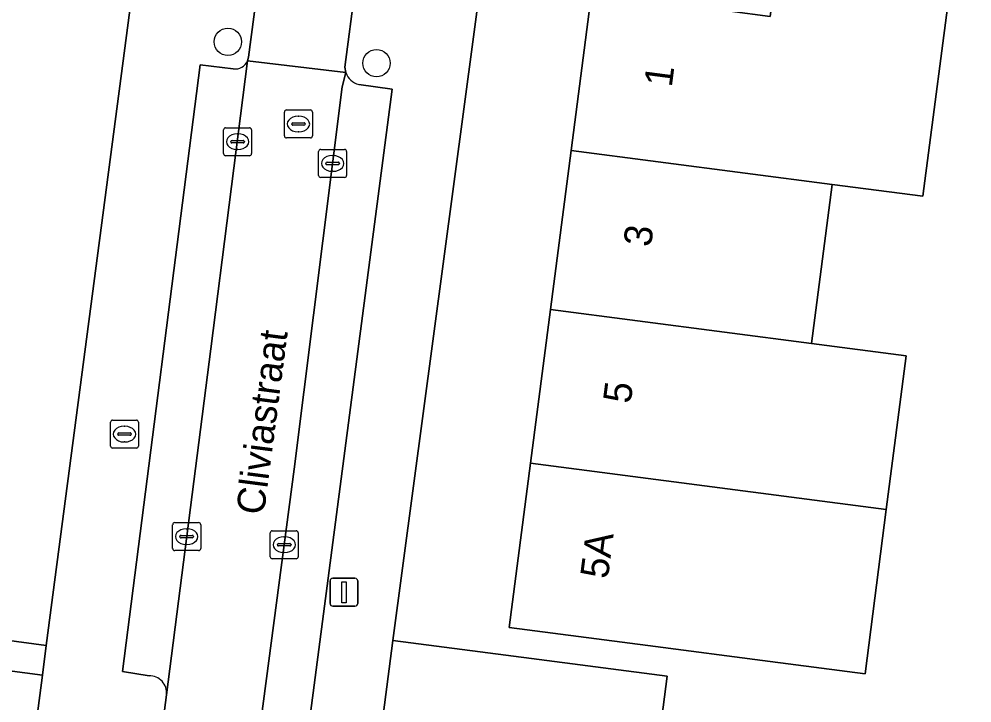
# Model space of a CAD drawing. Extents: x 161692 to 162379, y 380760 to 381678.
# Drawn here: x 161850.58 to 161884.64, y 381252.64 to 381277.07 of the extents above; entities that cross this region are included whole.
import ezdxf

# ---------------------------------------------------------------- set-up
doc = ezdxf.new("R2010")
doc.units = 0
for name, color, linetype in [('IMGEO_Boom', 7, 'Continuous'), ('IMGEO_Brandkraan', 7, 'Continuous'), ('IMGEO_Erf', 7, 'Continuous'), ('IMGEO_Kolk', 7, 'Continuous'), ('IMGEO_Lichtmast', 7, 'Continuous'), ('IMGEO_Openbare_ruimte_label', 7, 'Continuous'), ('IMGEO_Pand', 7, 'Continuous'), ('IMGEO_Pand_nummerreeks', 7, 'Continuous'), ('IMGEO_Parkeervlak_open', 7, 'Continuous'), ('IMGEO_Rijbaan_lokaal_open', 7, 'Continuous'), ('IMGEO_Rioolput', 7, 'Continuous'), ('IMGEO_Voetpad_open', 7, 'Continuous')]:
    doc.layers.add(name, color=color, linetype=linetype)

msp = doc.modelspace()

# ---------------------------------------------------------------- linework, layer by layer
at = {"layer": 'IMGEO_Boom'}
for centre in [(161858.049, 381276.255), (161863.358, 381275.488)]:
    msp.add_circle(centre, 0.489, dxfattribs=at)
at = {"layer": 'IMGEO_Brandkraan'}
for p, q in [((161853.927, 381262.741), (161854.779, 381262.741)), ((161853.852, 381261.815), (161853.852, 381262.667)), ((161854.34, 381262.521), (161854.365, 381262.521)), ((161854.853, 381262.667), (161854.853, 381261.815)), ((161854.111, 381262.235), (161854.111, 381262.247)), ((161854.549, 381262.198), (161854.151, 381262.198)), ((161854.154, 381262.284), (161854.552, 381262.284)), ((161854.595, 381262.247), (161854.595, 381262.235)), ((161854.779, 381261.741), (161853.927, 381261.741)), ((161854.363, 381261.961), (161854.338, 381261.961))]:
    msp.add_line(p, q, dxfattribs=at)
for points in [[(161853.927, 381262.741), (161854.779, 381262.741)], [(161853.852, 381261.815), (161853.852, 381262.667)], [(161854.853, 381262.667), (161854.853, 381261.815)], [(161854.779, 381261.741), (161853.927, 381261.741)]]:
    msp.add_lwpolyline(points, dxfattribs=at)
for centre, radius, start, end in [((161853.929, 381262.665), 0.0765, 91.552, 178.448), ((161853.929, 381262.665), 0.0765, 91.552, 178.448), ((161854.777, 381262.665), 0.0765, 1.552, 88.448), ((161854.777, 381262.665), 0.0765, 1.552, 88.448), ((161854.151, 381262.244), 0.0403, 85.8775, 175.7526), ((161854.148, 381262.234), 0.0366, 178.938, 274.7102), ((161854.552, 381262.241), 0.043, 264.8664, 352.4533), ((161854.556, 381262.246), 0.0386, 1.7309, 96.639), ((161853.929, 381261.817), 0.0765, 181.552, 268.448), ((161853.929, 381261.817), 0.0765, 181.552, 268.448), ((161854.777, 381261.817), 0.0765, 271.552, 358.448), ((161854.777, 381261.817), 0.0765, 271.552, 358.448)]:
    msp.add_arc(centre, radius, start, end, dxfattribs=at)
for centre, major_axis, ratio, start_param, end_param in [((161854.339, 381262.241), (-0.387, 0.002), 0.722429, 4.712389, 7.853982), ((161854.364, 381262.241), (-0.39, 0.002), 0.717154, 1.570796, 4.712389)]:
    msp.add_ellipse(centre, major_axis=major_axis, ratio=ratio, start_param=start_param, end_param=end_param, dxfattribs=at)
at = {"layer": 'IMGEO_Erf'}
for points in [[(161846.597, 381255.358), (161851.558, 381254.696), (161855.69, 381286.076), (161856.679, 381293.585), (161853.206, 381294.027), (161853.707, 381297.959), (161852.542, 381298.108), (161852.646, 381298.927), (161849.101, 381299.379)], [(161887.445, 381289.22), (161884.008, 381289.67), (161884.561, 381293.896), (161882.676, 381294.142), (161881.985, 381294.233), (161881.426, 381289.955), (161877.866, 381290.421), (161878.083, 381292.063), (161875.642, 381292.345), (161875.701, 381292.836), (161875.952, 381295.006), (161872.506, 381295.434), (161872.017, 381291.601), (161868.93, 381292.005), (161868.119, 381286.163), (161874.39, 381285.342), (161873.841, 381281.144), (161867.57, 381281.964), (161863.942, 381254.866), (161868.901, 381254.224), (161873.749, 381253.597), (161873.283, 381250)], [(161847.794, 381226.116), (161851.417, 381253.627), (161846.454, 381254.292)]]:
    msp.add_lwpolyline(points, dxfattribs=at)
msp.add_lwpolyline([(161882.883, 381270.739), (161879.639, 381271.161), (161878.902, 381265.474), (161882.288, 381265.036), (161881.578, 381259.552), (161880.818, 381253.683), (161877.433, 381254.122), (161873.054, 381254.689), (161868.095, 381255.331), (161868.859, 381261.205), (161869.572, 381266.687), (161870.311, 381272.374), (161871.041, 381277.988), (161875.988, 381277.348), (161877.428, 381277.162), (161877.775, 381279.835), (161883.962, 381279.032)], close=True, dxfattribs=at)
at = {"layer": 'IMGEO_Kolk'}
for p, q in [((161857.893, 381272.258), (161857.893, 381273.11)), ((161857.968, 381273.184), (161858.82, 381273.184)), ((161858.381, 381272.964), (161858.406, 381272.964)), ((161858.894, 381273.11), (161858.894, 381272.258)), ((161858.152, 381272.678), (161858.152, 381272.69)), ((161858.59, 381272.641), (161858.192, 381272.641)), ((161858.195, 381272.727), (161858.593, 381272.727)), ((161858.636, 381272.69), (161858.636, 381272.678)), ((161858.404, 381272.404), (161858.379, 381272.404)), ((161861.29, 381271.482), (161861.29, 381272.334)), ((161861.365, 381272.408), (161862.217, 381272.408)), ((161862.291, 381272.334), (161862.291, 381271.482)), ((161858.82, 381272.184), (161857.968, 381272.184)), ((161861.592, 381271.951), (161861.99, 381271.951)), ((161861.778, 381272.188), (161861.803, 381272.188)), ((161861.549, 381271.902), (161861.549, 381271.914)), ((161861.987, 381271.865), (161861.589, 381271.865)), ((161861.801, 381271.628), (161861.776, 381271.628)), ((161862.033, 381271.914), (161862.033, 381271.902)), ((161862.217, 381271.408), (161861.365, 381271.408)), ((161856.074, 381258.155), (161856.074, 381259.007)), ((161856.149, 381259.081), (161857.001, 381259.081)), ((161857.075, 381259.007), (161857.075, 381258.155)), ((161856.562, 381258.861), (161856.587, 381258.861)), ((161859.561, 381257.864), (161859.561, 381258.716)), ((161859.636, 381258.79), (161860.488, 381258.79)), ((161860.562, 381258.716), (161860.562, 381257.864)), ((161856.333, 381258.575), (161856.333, 381258.587)), ((161856.771, 381258.538), (161856.373, 381258.538)), ((161856.376, 381258.624), (161856.774, 381258.624)), ((161856.585, 381258.301), (161856.56, 381258.301)), ((161856.817, 381258.587), (161856.817, 381258.575)), ((161859.863, 381258.333), (161860.261, 381258.333)), ((161860.049, 381258.57), (161860.074, 381258.57)), ((161857.001, 381258.081), (161856.149, 381258.081)), ((161859.82, 381258.284), (161859.82, 381258.296)), ((161860.258, 381258.247), (161859.86, 381258.247)), ((161860.072, 381258.01), (161860.047, 381258.01)), ((161860.304, 381258.296), (161860.304, 381258.284)), ((161860.488, 381257.79), (161859.636, 381257.79))]:
    msp.add_line(p, q, dxfattribs=at)
for points in [[(161857.893, 381272.258), (161857.893, 381273.11)], [(161857.968, 381273.184), (161858.82, 381273.184)], [(161858.894, 381273.11), (161858.894, 381272.258)], [(161861.29, 381271.482), (161861.29, 381272.334)], [(161861.365, 381272.408), (161862.217, 381272.408)], [(161862.291, 381272.334), (161862.291, 381271.482)], [(161858.82, 381272.184), (161857.968, 381272.184)], [(161862.217, 381271.408), (161861.365, 381271.408)], [(161856.074, 381258.155), (161856.074, 381259.007)], [(161856.149, 381259.081), (161857.001, 381259.081)], [(161857.075, 381259.007), (161857.075, 381258.155)], [(161859.561, 381257.864), (161859.561, 381258.716)], [(161859.636, 381258.79), (161860.488, 381258.79)], [(161860.562, 381258.716), (161860.562, 381257.864)], [(161857.001, 381258.081), (161856.149, 381258.081)], [(161860.488, 381257.79), (161859.636, 381257.79)]]:
    msp.add_lwpolyline(points, dxfattribs=at)
for centre, radius, start, end in [((161857.97, 381273.108), 0.0765, 91.552, 178.448), ((161857.97, 381273.108), 0.0765, 91.552, 178.448), ((161858.818, 381273.108), 0.0765, 1.552, 88.448), ((161858.818, 381273.108), 0.0765, 1.552, 88.448), ((161858.192, 381272.687), 0.0403, 85.8775, 175.7526), ((161858.189, 381272.677), 0.0366, 178.938, 274.7102), ((161858.593, 381272.684), 0.043, 264.8664, 352.4533), ((161858.597, 381272.689), 0.0386, 1.7309, 96.639), ((161861.367, 381272.332), 0.0765, 91.552, 178.448), ((161861.367, 381272.332), 0.0765, 91.552, 178.448), ((161862.215, 381272.332), 0.0765, 1.552, 88.448), ((161862.215, 381272.332), 0.0765, 1.552, 88.448), ((161857.97, 381272.26), 0.0765, 181.552, 268.448), ((161857.97, 381272.26), 0.0765, 181.552, 268.448), ((161858.818, 381272.26), 0.0765, 271.552, 358.448), ((161858.818, 381272.26), 0.0765, 271.552, 358.448), ((161861.589, 381271.911), 0.0403, 85.8775, 175.7526), ((161861.994, 381271.913), 0.0386, 1.7309, 96.639), ((161861.586, 381271.901), 0.0366, 178.938, 274.7102), ((161861.99, 381271.908), 0.043, 264.8664, 352.4533), ((161861.367, 381271.484), 0.0765, 181.552, 268.448), ((161861.367, 381271.484), 0.0765, 181.552, 268.448), ((161862.215, 381271.484), 0.0765, 271.552, 358.448), ((161862.215, 381271.484), 0.0765, 271.552, 358.448), ((161856.151, 381259.005), 0.0765, 91.552, 178.448), ((161856.151, 381259.005), 0.0765, 91.552, 178.448), ((161856.999, 381259.005), 0.0765, 1.552, 88.448), ((161856.999, 381259.005), 0.0765, 1.552, 88.448), ((161859.638, 381258.714), 0.0765, 91.552, 178.448), ((161859.638, 381258.714), 0.0765, 91.552, 178.448), ((161860.486, 381258.714), 0.0765, 1.552, 88.448), ((161860.486, 381258.714), 0.0765, 1.552, 88.448), ((161856.373, 381258.584), 0.0403, 85.8775, 175.7526), ((161856.37, 381258.574), 0.0366, 178.938, 274.7102), ((161856.774, 381258.581), 0.043, 264.8664, 352.4533), ((161856.778, 381258.586), 0.0386, 1.7309, 96.639), ((161859.86, 381258.293), 0.0403, 85.8775, 175.7526), ((161860.265, 381258.295), 0.0386, 1.7309, 96.639), ((161856.151, 381258.157), 0.0765, 181.552, 268.448), ((161856.151, 381258.157), 0.0765, 181.552, 268.448), ((161856.999, 381258.157), 0.0765, 271.552, 358.448), ((161856.999, 381258.157), 0.0765, 271.552, 358.448), ((161859.857, 381258.283), 0.0366, 178.938, 274.7102), ((161860.261, 381258.29), 0.043, 264.8664, 352.4533), ((161859.638, 381257.866), 0.0765, 181.552, 268.448), ((161859.638, 381257.866), 0.0765, 181.552, 268.448), ((161860.486, 381257.866), 0.0765, 271.552, 358.448), ((161860.486, 381257.866), 0.0765, 271.552, 358.448)]:
    msp.add_arc(centre, radius, start, end, dxfattribs=at)
for centre, major_axis, ratio, start_param, end_param in [((161858.38, 381272.684), (-0.387, 0.002), 0.722429, 4.712389, 7.853982), ((161858.405, 381272.684), (-0.39, 0.002), 0.717154, 1.570796, 4.712389), ((161861.777, 381271.908), (-0.387, 0.002), 0.722429, 4.712389, 7.853982), ((161861.802, 381271.908), (-0.39, 0.002), 0.717154, 1.570796, 4.712389), ((161856.561, 381258.581), (-0.387, 0.002), 0.722429, 4.712389, 7.853982), ((161856.586, 381258.581), (-0.39, 0.002), 0.717154, 1.570796, 4.712389), ((161860.048, 381258.29), (-0.387, 0.002), 0.722429, 4.712389, 7.853982), ((161860.073, 381258.29), (-0.39, 0.002), 0.717154, 1.570796, 4.712389)]:
    msp.add_ellipse(centre, major_axis=major_axis, ratio=ratio, start_param=start_param, end_param=end_param, dxfattribs=at)
at = {"layer": 'IMGEO_Lichtmast'}
for p, q in [((161861.699, 381256.196), (161861.699, 381256.996)), ((161861.699, 381256.996), (161861.699, 381256.196)), ((161861.799, 381257.096), (161862.589, 381257.096)), ((161862.589, 381257.096), (161861.799, 381257.096)), ((161862.689, 381256.996), (161862.689, 381256.196)), ((161862.689, 381256.196), (161862.689, 381256.996)), ((161862.589, 381256.096), (161861.799, 381256.096)), ((161861.799, 381256.096), (161862.589, 381256.096))]:
    msp.add_line(p, q, dxfattribs=at)
msp.add_lwpolyline([(161862.119, 381256.971), (161862.269, 381256.971), (161862.269, 381256.221), (161862.119, 381256.221), (161862.119, 381256.971)], dxfattribs=at)
for centre, start, end in [((161861.799, 381256.996), 90, 180), ((161861.799, 381256.996), 90, 180), ((161862.589, 381256.996), 0, 90), ((161862.589, 381256.996), 360, 90), ((161861.799, 381256.196), 180, 270), ((161861.799, 381256.196), 180, 270), ((161862.589, 381256.196), 270, 0), ((161862.589, 381256.196), 270, 0)]:
    msp.add_arc(centre, 0.1, start, end, dxfattribs=at)
at = {"layer": 'IMGEO_Pand'}
for points in [[(161870.311, 381272.374), (161879.639, 381271.161), (161882.883, 381270.739), (161883.962, 381279.032), (161877.775, 381279.835), (161877.428, 381277.162), (161875.988, 381277.348), (161871.041, 381277.988)], [(161870.311, 381272.374), (161869.572, 381266.687), (161878.902, 381265.474), (161879.639, 381271.161)], [(161881.578, 381259.552), (161882.288, 381265.036), (161878.902, 381265.474), (161869.572, 381266.687), (161868.859, 381261.205)], [(161881.578, 381259.552), (161868.859, 381261.205), (161868.095, 381255.331), (161873.054, 381254.689), (161877.433, 381254.122), (161880.818, 381253.683)], [(161872.887, 381246.943), (161873.283, 381250), (161873.749, 381253.597), (161868.901, 381254.224), (161863.942, 381254.866), (161863.312, 381250), (161863.08, 381248.208)]]:
    msp.add_lwpolyline(points, close=True, dxfattribs=at)
at = {"layer": 'IMGEO_Parkeervlak_open'}
for points in [[(161858.242, 381275.286), (161857.061, 381275.429), (161854.28, 381253.762), (161855.232, 381253.607)], [(161855.851, 381252.935), (161857.438, 381265.283), (161858.749, 381275.573)], [(161862.265, 381275.153), (161862.134, 381274.643), (161860.42, 381260.992), (161858.96, 381250), (161858.57, 381247.065)], [(161859.421, 381247.567), (161860.373, 381247.451), (161860.706, 381250), (161863.916, 381274.562), (161862.723, 381274.73)]]:
    msp.add_lwpolyline(points, dxfattribs=at)
for centre, radius, start, end in [((161858.302, 381275.772), 0.49, 263.0098, 336.0164), ((161862.906, 381275.387), 0.682, 200.0891, 254.4609), ((161855.25, 381253.002), 0.605, 353.5983, 91.6999)]:
    msp.add_arc(centre, radius, start, end, dxfattribs=at)
at = {"layer": 'IMGEO_Rijbaan_lokaal_open'}
for points in [[(161859.161, 381278.6), (161858.787, 381275.704), (161858.749, 381275.573), (161862.265, 381275.153), (161862.226, 381275.343), (161862.595, 381278.164)], [(161858.195, 381244.036), (161858.57, 381247.065), (161858.96, 381250), (161860.42, 381260.992), (161862.134, 381274.643), (161862.265, 381275.153), (161858.749, 381275.573), (161857.438, 381265.283), (161855.851, 381252.935), (161855.473, 381250), (161855.304, 381248.682), (161854.74, 381244.464)]]:
    msp.add_lwpolyline(points, close=True, dxfattribs=at)
at = {"layer": 'IMGEO_Rioolput'}
for p, q in [((161860.069, 381272.892), (161860.069, 381273.744)), ((161860.144, 381273.818), (161860.996, 381273.818)), ((161861.07, 381273.744), (161861.07, 381272.892)), ((161860.328, 381273.312), (161860.328, 381273.324)), ((161860.371, 381273.361), (161860.769, 381273.361)), ((161860.557, 381273.598), (161860.582, 381273.598)), ((161860.812, 381273.324), (161860.812, 381273.312)), ((161860.766, 381273.275), (161860.368, 381273.275)), ((161860.58, 381273.038), (161860.555, 381273.038)), ((161860.996, 381272.818), (161860.144, 381272.818))]:
    msp.add_line(p, q, dxfattribs=at)
for points in [[(161860.069, 381272.892), (161860.069, 381273.744)], [(161860.144, 381273.818), (161860.996, 381273.818)], [(161861.07, 381273.744), (161861.07, 381272.892)], [(161860.996, 381272.818), (161860.144, 381272.818)]]:
    msp.add_lwpolyline(points, dxfattribs=at)
for centre, radius, start, end in [((161860.146, 381273.742), 0.0765, 91.552, 178.448), ((161860.146, 381273.742), 0.0765, 91.552, 178.448), ((161860.994, 381273.742), 0.0765, 1.552, 88.448), ((161860.994, 381273.742), 0.0765, 1.552, 88.448), ((161860.368, 381273.321), 0.0403, 85.8775, 175.7526), ((161860.365, 381273.311), 0.0366, 178.938, 274.7102), ((161860.769, 381273.318), 0.043, 264.8664, 352.4533), ((161860.773, 381273.323), 0.0386, 1.7309, 96.639), ((161860.146, 381272.894), 0.0765, 181.552, 268.448), ((161860.146, 381272.894), 0.0765, 181.552, 268.448), ((161860.994, 381272.894), 0.0765, 271.552, 358.448), ((161860.994, 381272.894), 0.0765, 271.552, 358.448)]:
    msp.add_arc(centre, radius, start, end, dxfattribs=at)
for centre, major_axis, ratio, start_param, end_param in [((161860.556, 381273.318), (-0.387, 0.002), 0.722429, 4.712389, 7.853982), ((161860.581, 381273.318), (-0.39, 0.002), 0.717154, 1.570796, 4.712389)]:
    msp.add_ellipse(centre, major_axis=major_axis, ratio=ratio, start_param=start_param, end_param=end_param, dxfattribs=at)
at = {"layer": 'IMGEO_Voetpad_open'}
for points in [[(161859.797, 381288.563), (161858.769, 381288.718), (161860.014, 381299.613), (161861.491, 381310.444), (161859.366, 381312.667), (161857.595, 381299.195), (161856.876, 381293.56), (161856.679, 381293.585), (161855.69, 381286.076), (161851.558, 381254.696), (161851.417, 381253.627), (161847.794, 381226.116), (161849.227, 381222.46), (161851.563, 381216.501), (161855.472, 381206.468), (161856.733, 381203.329), (161860.289, 381205.724), (161859.567, 381207.59)], [(161858.57, 381247.065), (161858.195, 381244.036), (161857.888, 381241.555), (161862.21, 381241.483), (161863.08, 381248.208), (161863.312, 381250), (161863.942, 381254.866), (161867.57, 381281.964), (161868.119, 381286.163), (161868.93, 381292.005), (161870.842, 381306.622)], [(161858.749, 381275.573), (161858.787, 381275.704), (161859.161, 381278.6), (161859.641, 381282.316), (161859.145, 381282.378), (161859.618, 381286.054), (161860.114, 381285.992), (161860.369, 381287.975)], [(161863.824, 381287.593), (161863.751, 381287.017), (161864.246, 381286.953), (161863.166, 381278.684), (161862.671, 381278.748), (161862.595, 381278.164), (161862.226, 381275.343), (161862.265, 381275.153)], [(161855.232, 381253.607), (161854.28, 381253.762), (161857.061, 381275.429), (161858.242, 381275.286)], [(161862.723, 381274.73), (161863.916, 381274.562), (161860.706, 381250), (161860.373, 381247.451), (161859.421, 381247.567)], [(161854.395, 381241.884), (161854.409, 381241.986), (161854.74, 381244.464), (161855.304, 381248.682), (161855.473, 381250), (161855.851, 381252.935)]]:
    msp.add_lwpolyline(points, dxfattribs=at)
msp.add_lwpolyline([(161851.558, 381254.696), (161846.597, 381255.358), (161846.524, 381254.815), (161846.454, 381254.292), (161851.417, 381253.627)], close=True, dxfattribs=at)
for centre, radius, start, end in [((161858.302, 381275.772), 0.49, 263.0098, 336.0164), ((161862.906, 381275.387), 0.682, 200.0891, 254.4609), ((161855.25, 381253.002), 0.605, 353.5983, 91.6999)]:
    msp.add_arc(centre, radius, start, end, dxfattribs=at)

# ---------------------------------------------------------------- texts
at = {"layer": 'IMGEO_Openbare_ruimte_label'}
msp.add_text('Cliviastraat', height=1, rotation=82.5908, dxfattribs=at).set_placement((161859.331, 381259.325))
at = {"layer": 'IMGEO_Pand_nummerreeks'}
for s, rotation, p in [('1', 82.5924, (161873.909, 381274.608)), ('3', 82.5924, (161873.168, 381268.901)), ('5', 82.5924, (161872.44, 381263.306)), ('5A', 82.5919, (161871.625, 381257.048))]:
    msp.add_text(s, height=1, rotation=rotation, dxfattribs=at).set_placement(p)

doc.saveas('drawing.dxf')
